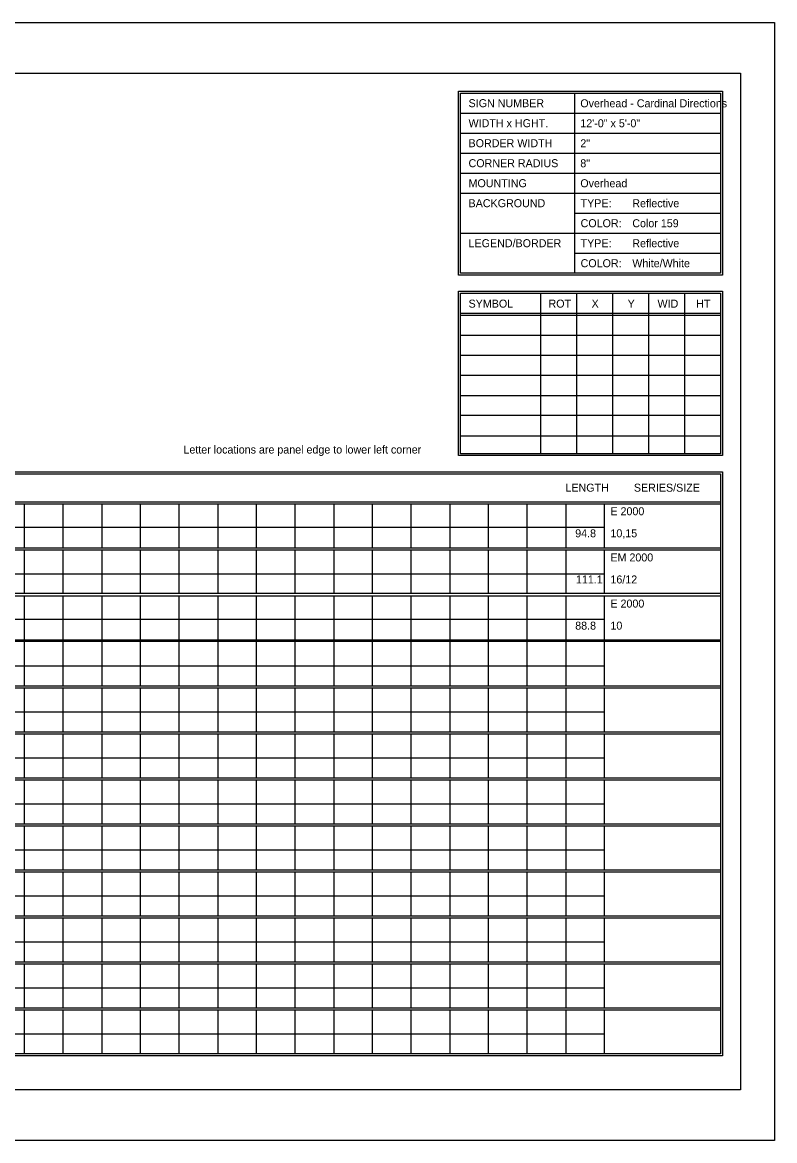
# Model space of a CAD drawing. Extents: x 1806251 to 1809821, y 414895 to 422886.
# Drawn here: x 1809679.34 to 1809684.89, y 415255.97 to 415264.23 of the extents above; entities that cross this region are included whole.
import ezdxf

# ---------------------------------------------------------------- set-up
doc = ezdxf.new("R2010")
doc.units = 0
doc.layers.add('GSSHT', color=7, linetype='Continuous')

msp = doc.modelspace()

# ---------------------------------------------------------------- linework, layer by layer
at = {"layer": 'GSSHT'}
for p, q in [((1809672.1349, 415264.2262), (1809684.8891, 415264.2262)), ((1809684.8891, 415264.2262), (1809684.8891, 415255.9725)), ((1809683.4126, 415263.7035), (1809683.4126, 415262.3747)), ((1809682.571, 415263.5559), (1809684.4905, 415263.5559)), ((1809682.571, 415263.4082), (1809684.4905, 415263.4082)), ((1809682.571, 415263.2606), (1809684.4905, 415263.2606)), ((1809682.571, 415263.1129), (1809684.4905, 415263.1129)), ((1809682.571, 415262.9653), (1809684.4905, 415262.9653)), ((1809683.4126, 415262.8176), (1809684.4905, 415262.8176)), ((1809682.571, 415262.67), (1809684.4905, 415262.67)), ((1809683.4126, 415262.5223), (1809684.4905, 415262.5223)), ((1809683.1616, 415262.227), (1809683.1616, 415261.0428)), ((1809683.4274, 415262.227), (1809683.4274, 415261.0428)), ((1809683.6931, 415262.227), (1809683.6931, 415261.0428)), ((1809683.9589, 415262.227), (1809683.9589, 415261.0428)), ((1809684.2247, 415262.227), (1809684.2247, 415261.0428)), ((1809682.571, 415262.0794), (1809684.4905, 415262.0794)), ((1809682.571, 415262.0646), (1809684.4905, 415262.0646)), ((1809682.571, 415261.9169), (1809684.4905, 415261.9169)), ((1809682.571, 415261.7693), (1809684.4905, 415261.7693)), ((1809682.571, 415261.6216), (1809684.4905, 415261.6216)), ((1809682.571, 415261.471), (1809684.4905, 415261.471)), ((1809682.571, 415261.3263), (1809684.4905, 415261.3263)), ((1809682.571, 415261.1757), (1809684.4905, 415261.1757)), ((1809672.7816, 415260.6885), (1809684.4905, 415260.6885)), ((1809672.7816, 415260.6737), (1809684.4905, 415260.6737)), ((1809679.3492, 415260.6737), (1809679.3492, 415260.3489)), ((1809679.6357, 415260.6737), (1809679.6357, 415260.3489)), ((1809679.9221, 415260.6737), (1809679.9221, 415260.3489)), ((1809680.2056, 415260.6737), (1809680.2056, 415260.3489)), ((1809680.492, 415260.6737), (1809680.492, 415260.3489)), ((1809680.7785, 415260.6737), (1809680.7785, 415260.3489)), ((1809681.062, 415260.6737), (1809681.062, 415260.3489)), ((1809681.3484, 415260.6737), (1809681.3484, 415260.3489)), ((1809681.6349, 415260.6737), (1809681.6349, 415260.3489)), ((1809681.9184, 415260.6737), (1809681.9184, 415260.3489)), ((1809682.2048, 415260.6737), (1809682.2048, 415260.3489)), ((1809682.4913, 415260.6737), (1809682.4913, 415260.3489)), ((1809682.7747, 415260.6737), (1809682.7747, 415260.3489)), ((1809683.0612, 415260.6737), (1809683.0612, 415260.3489)), ((1809683.3476, 415260.6737), (1809683.3476, 415260.3489)), ((1809683.6311, 415260.6737), (1809683.6311, 415260.3489)), ((1809672.7816, 415260.4995), (1809683.6311, 415260.4995)), ((1809672.7816, 415260.3489), (1809684.4905, 415260.3489)), ((1809672.7816, 415260.3341), (1809684.4905, 415260.3341)), ((1809679.3492, 415260.3341), (1809679.3492, 415260.0122)), ((1809679.6357, 415260.3341), (1809679.6357, 415260.0122)), ((1809679.9221, 415260.3341), (1809679.9221, 415260.0122)), ((1809680.2056, 415260.3341), (1809680.2056, 415260.0122)), ((1809680.492, 415260.3341), (1809680.492, 415260.0122)), ((1809680.7785, 415260.3341), (1809680.7785, 415260.0122)), ((1809681.062, 415260.3341), (1809681.062, 415260.0122)), ((1809681.3484, 415260.3341), (1809681.3484, 415260.0122)), ((1809681.6349, 415260.3341), (1809681.6349, 415260.0122)), ((1809681.9184, 415260.3341), (1809681.9184, 415260.0122)), ((1809682.2048, 415260.3341), (1809682.2048, 415260.0122)), ((1809682.4913, 415260.3341), (1809682.4913, 415260.0122)), ((1809682.7747, 415260.3341), (1809682.7747, 415260.0122)), ((1809683.0612, 415260.3341), (1809683.0612, 415260.0122)), ((1809683.3476, 415260.3341), (1809683.3476, 415260.0122)), ((1809683.6311, 415260.3341), (1809683.6311, 415260.0122)), ((1809672.7816, 415260.1569), (1809683.6311, 415260.1569)), ((1809672.7816, 415260.0122), (1809684.4905, 415260.0122)), ((1809672.7816, 415259.9945), (1809684.4905, 415259.9945)), ((1809679.3492, 415259.9945), (1809679.3492, 415259.6697)), ((1809679.6357, 415259.9945), (1809679.6357, 415259.6697)), ((1809679.9221, 415259.9945), (1809679.9221, 415259.6697)), ((1809680.2056, 415259.9945), (1809680.2056, 415259.6697)), ((1809680.492, 415259.9945), (1809680.492, 415259.6697)), ((1809680.7785, 415259.9945), (1809680.7785, 415259.6697)), ((1809681.062, 415259.9945), (1809681.062, 415259.6697)), ((1809681.3484, 415259.9945), (1809681.3484, 415259.6697)), ((1809681.6349, 415259.9945), (1809681.6349, 415259.6697)), ((1809681.9184, 415259.9945), (1809681.9184, 415259.6697)), ((1809682.2048, 415259.9945), (1809682.2048, 415259.6697)), ((1809682.4913, 415259.9945), (1809682.4913, 415259.6697)), ((1809682.7747, 415259.9945), (1809682.7747, 415259.6697)), ((1809683.0612, 415259.9945), (1809683.0612, 415259.6697)), ((1809683.3476, 415259.9945), (1809683.3476, 415259.6697)), ((1809683.6311, 415259.9945), (1809683.6311, 415259.6697)), ((1809672.7816, 415259.8203), (1809683.6311, 415259.8203)), ((1809672.7816, 415259.6697), (1809684.4905, 415259.6697)), ((1809672.7816, 415259.6579), (1809684.4905, 415259.6579)), ((1809679.3492, 415259.6579), (1809679.3492, 415259.3301)), ((1809679.6357, 415259.6579), (1809679.6357, 415259.3301)), ((1809679.9221, 415259.6579), (1809679.9221, 415259.3301)), ((1809680.2056, 415259.6579), (1809680.2056, 415259.3301)), ((1809680.492, 415259.6579), (1809680.492, 415259.3301)), ((1809680.7785, 415259.6579), (1809680.7785, 415259.3301)), ((1809681.062, 415259.6579), (1809681.062, 415259.3301)), ((1809681.3484, 415259.6579), (1809681.3484, 415259.3301)), ((1809681.6349, 415259.6579), (1809681.6349, 415259.3301)), ((1809681.9184, 415259.6579), (1809681.9184, 415259.3301)), ((1809682.2048, 415259.6579), (1809682.2048, 415259.3301)), ((1809682.4913, 415259.6579), (1809682.4913, 415259.3301)), ((1809682.7747, 415259.6579), (1809682.7747, 415259.3301)), ((1809683.0612, 415259.6579), (1809683.0612, 415259.3301)), ((1809683.3476, 415259.6579), (1809683.3476, 415259.3301)), ((1809683.6311, 415259.6579), (1809683.6311, 415259.3301)), ((1809672.7816, 415259.4777), (1809683.6311, 415259.4777)), ((1809672.7816, 415259.3301), (1809684.4905, 415259.3301)), ((1809672.7816, 415259.3153), (1809684.4905, 415259.3153)), ((1809679.3492, 415259.3153), (1809679.3492, 415258.9905)), ((1809679.6357, 415259.3153), (1809679.6357, 415258.9905)), ((1809679.9221, 415259.3153), (1809679.9221, 415258.9905)), ((1809680.2056, 415259.3153), (1809680.2056, 415258.9905)), ((1809680.492, 415259.3153), (1809680.492, 415258.9905)), ((1809680.7785, 415259.3153), (1809680.7785, 415258.9905)), ((1809681.062, 415259.3153), (1809681.062, 415258.9905)), ((1809681.3484, 415259.3153), (1809681.3484, 415258.9905)), ((1809681.6349, 415259.3153), (1809681.6349, 415258.9905)), ((1809681.9184, 415259.3153), (1809681.9184, 415258.9905)), ((1809682.2048, 415259.3153), (1809682.2048, 415258.9905)), ((1809682.4913, 415259.3153), (1809682.4913, 415258.9905)), ((1809682.7747, 415259.3153), (1809682.7747, 415258.9905)), ((1809683.0612, 415259.3153), (1809683.0612, 415258.9905)), ((1809683.3476, 415259.3153), (1809683.3476, 415258.9905)), ((1809683.6311, 415259.3153), (1809683.6311, 415258.9905)), ((1809672.7816, 415259.1381), (1809683.6311, 415259.1381)), ((1809672.7816, 415258.9905), (1809684.4905, 415258.9905)), ((1809672.7816, 415258.9757), (1809684.4905, 415258.9757)), ((1809679.3492, 415258.9757), (1809679.3492, 415258.6509)), ((1809679.6357, 415258.9757), (1809679.6357, 415258.6509)), ((1809679.9221, 415258.9757), (1809679.9221, 415258.6509)), ((1809680.2056, 415258.9757), (1809680.2056, 415258.6509)), ((1809680.492, 415258.9757), (1809680.492, 415258.6509)), ((1809680.7785, 415258.9757), (1809680.7785, 415258.6509)), ((1809681.062, 415258.9757), (1809681.062, 415258.6509)), ((1809681.3484, 415258.9757), (1809681.3484, 415258.6509)), ((1809681.6349, 415258.9757), (1809681.6349, 415258.6509)), ((1809681.9184, 415258.9757), (1809681.9184, 415258.6509)), ((1809682.2048, 415258.9757), (1809682.2048, 415258.6509)), ((1809682.4913, 415258.9757), (1809682.4913, 415258.6509)), ((1809682.7747, 415258.9757), (1809682.7747, 415258.6509)), ((1809683.0612, 415258.9757), (1809683.0612, 415258.6509)), ((1809683.3476, 415258.9757), (1809683.3476, 415258.6509)), ((1809683.6311, 415258.9757), (1809683.6311, 415258.6509)), ((1809672.7816, 415258.7985), (1809683.6311, 415258.7985)), ((1809672.7816, 415258.6509), (1809684.4905, 415258.6509)), ((1809672.7816, 415258.6361), (1809684.4905, 415258.6361)), ((1809679.3492, 415258.6361), (1809679.3492, 415258.3113)), ((1809679.6357, 415258.6361), (1809679.6357, 415258.3113)), ((1809679.9221, 415258.6361), (1809679.9221, 415258.3113)), ((1809680.2056, 415258.6361), (1809680.2056, 415258.3113)), ((1809680.492, 415258.6361), (1809680.492, 415258.3113)), ((1809680.7785, 415258.6361), (1809680.7785, 415258.3113)), ((1809681.062, 415258.6361), (1809681.062, 415258.3113)), ((1809681.3484, 415258.6361), (1809681.3484, 415258.3113)), ((1809681.6349, 415258.6361), (1809681.6349, 415258.3113)), ((1809681.9184, 415258.6361), (1809681.9184, 415258.3113)), ((1809682.2048, 415258.6361), (1809682.2048, 415258.3113)), ((1809682.4913, 415258.6361), (1809682.4913, 415258.3113)), ((1809682.7747, 415258.6361), (1809682.7747, 415258.3113)), ((1809683.0612, 415258.6361), (1809683.0612, 415258.3113)), ((1809683.3476, 415258.6361), (1809683.3476, 415258.3113)), ((1809683.6311, 415258.6361), (1809683.6311, 415258.3113)), ((1809672.7816, 415258.4589), (1809683.6311, 415258.4589)), ((1809672.7816, 415258.3113), (1809684.4905, 415258.3113)), ((1809672.7816, 415258.2965), (1809684.4905, 415258.2965)), ((1809679.3492, 415258.2965), (1809679.3492, 415257.9717)), ((1809679.6357, 415258.2965), (1809679.6357, 415257.9717)), ((1809679.9221, 415258.2965), (1809679.9221, 415257.9717)), ((1809680.2056, 415258.2965), (1809680.2056, 415257.9717)), ((1809680.492, 415258.2965), (1809680.492, 415257.9717)), ((1809680.7785, 415258.2965), (1809680.7785, 415257.9717)), ((1809681.062, 415258.2965), (1809681.062, 415257.9717)), ((1809681.3484, 415258.2965), (1809681.3484, 415257.9717)), ((1809681.6349, 415258.2965), (1809681.6349, 415257.9717)), ((1809681.9184, 415258.2965), (1809681.9184, 415257.9717)), ((1809682.2048, 415258.2965), (1809682.2048, 415257.9717)), ((1809682.4913, 415258.2965), (1809682.4913, 415257.9717)), ((1809682.7747, 415258.2965), (1809682.7747, 415257.9717)), ((1809683.0612, 415258.2965), (1809683.0612, 415257.9717)), ((1809683.3476, 415258.2965), (1809683.3476, 415257.9717)), ((1809683.6311, 415258.2965), (1809683.6311, 415257.9717)), ((1809672.7816, 415258.1193), (1809683.6311, 415258.1193)), ((1809672.7816, 415257.9717), (1809684.4905, 415257.9717)), ((1809672.7816, 415257.9569), (1809684.4905, 415257.9569)), ((1809679.3492, 415257.9569), (1809679.3492, 415257.6321)), ((1809679.6357, 415257.9569), (1809679.6357, 415257.6321)), ((1809679.9221, 415257.9569), (1809679.9221, 415257.6321)), ((1809680.2056, 415257.9569), (1809680.2056, 415257.6321)), ((1809680.492, 415257.9569), (1809680.492, 415257.6321)), ((1809680.7785, 415257.9569), (1809680.7785, 415257.6321)), ((1809681.062, 415257.9569), (1809681.062, 415257.6321)), ((1809681.3484, 415257.9569), (1809681.3484, 415257.6321)), ((1809681.6349, 415257.9569), (1809681.6349, 415257.6321)), ((1809681.9184, 415257.9569), (1809681.9184, 415257.6321)), ((1809682.2048, 415257.9569), (1809682.2048, 415257.6321)), ((1809682.4913, 415257.9569), (1809682.4913, 415257.6321)), ((1809682.7747, 415257.9569), (1809682.7747, 415257.6321)), ((1809683.0612, 415257.9569), (1809683.0612, 415257.6321)), ((1809683.3476, 415257.9569), (1809683.3476, 415257.6321)), ((1809683.6311, 415257.9569), (1809683.6311, 415257.6321)), ((1809672.7816, 415257.7797), (1809683.6311, 415257.7797)), ((1809672.7816, 415257.6321), (1809684.4905, 415257.6321)), ((1809672.7816, 415257.6173), (1809684.4905, 415257.6173)), ((1809679.3492, 415257.6173), (1809679.3492, 415257.2925)), ((1809679.6357, 415257.6173), (1809679.6357, 415257.2925)), ((1809679.9221, 415257.6173), (1809679.9221, 415257.2925)), ((1809680.2056, 415257.6173), (1809680.2056, 415257.2925)), ((1809680.492, 415257.6173), (1809680.492, 415257.2925)), ((1809680.7785, 415257.6173), (1809680.7785, 415257.2925)), ((1809681.062, 415257.6173), (1809681.062, 415257.2925)), ((1809681.3484, 415257.6173), (1809681.3484, 415257.2925)), ((1809681.6349, 415257.6173), (1809681.6349, 415257.2925)), ((1809681.9184, 415257.6173), (1809681.9184, 415257.2925)), ((1809682.2048, 415257.6173), (1809682.2048, 415257.2925)), ((1809682.4913, 415257.6173), (1809682.4913, 415257.2925)), ((1809682.7747, 415257.6173), (1809682.7747, 415257.2925)), ((1809683.0612, 415257.6173), (1809683.0612, 415257.2925)), ((1809683.3476, 415257.6173), (1809683.3476, 415257.2925)), ((1809683.6311, 415257.6173), (1809683.6311, 415257.2925)), ((1809672.7816, 415257.4401), (1809683.6311, 415257.4401)), ((1809672.7816, 415257.2925), (1809684.4905, 415257.2925)), ((1809672.7816, 415257.2777), (1809684.4905, 415257.2777)), ((1809679.3492, 415257.2777), (1809679.3492, 415256.9529)), ((1809679.6357, 415257.2777), (1809679.6357, 415256.9529)), ((1809679.9221, 415257.2777), (1809679.9221, 415256.9529)), ((1809680.2056, 415257.2777), (1809680.2056, 415256.9529)), ((1809680.492, 415257.2777), (1809680.492, 415256.9529)), ((1809680.7785, 415257.2777), (1809680.7785, 415256.9529)), ((1809681.062, 415257.2777), (1809681.062, 415256.9529)), ((1809681.3484, 415257.2777), (1809681.3484, 415256.9529)), ((1809681.6349, 415257.2777), (1809681.6349, 415256.9529)), ((1809681.9184, 415257.2777), (1809681.9184, 415256.9529)), ((1809682.2048, 415257.2777), (1809682.2048, 415256.9529)), ((1809682.4913, 415257.2777), (1809682.4913, 415256.9529)), ((1809682.7747, 415257.2777), (1809682.7747, 415256.9529)), ((1809683.0612, 415257.2777), (1809683.0612, 415256.9529)), ((1809683.3476, 415257.2777), (1809683.3476, 415256.9529)), ((1809683.6311, 415257.2777), (1809683.6311, 415256.9529)), ((1809672.7816, 415257.1005), (1809683.6311, 415257.1005)), ((1809672.7816, 415256.9529), (1809684.4905, 415256.9529)), ((1809672.7816, 415256.9381), (1809684.4905, 415256.9381)), ((1809679.3492, 415256.9381), (1809679.3492, 415256.6133)), ((1809679.6357, 415256.9381), (1809679.6357, 415256.6133)), ((1809679.9221, 415256.9381), (1809679.9221, 415256.6133)), ((1809680.2056, 415256.9381), (1809680.2056, 415256.6133)), ((1809680.492, 415256.9381), (1809680.492, 415256.6133)), ((1809680.7785, 415256.9381), (1809680.7785, 415256.6133)), ((1809681.062, 415256.9381), (1809681.062, 415256.6133)), ((1809681.3484, 415256.9381), (1809681.3484, 415256.6133)), ((1809681.6349, 415256.9381), (1809681.6349, 415256.6133)), ((1809681.9184, 415256.9381), (1809681.9184, 415256.6133)), ((1809682.2048, 415256.9381), (1809682.2048, 415256.6133)), ((1809682.4913, 415256.9381), (1809682.4913, 415256.6133)), ((1809682.7747, 415256.9381), (1809682.7747, 415256.6133)), ((1809683.0612, 415256.9381), (1809683.0612, 415256.6133)), ((1809683.3476, 415256.9381), (1809683.3476, 415256.6133)), ((1809683.6311, 415256.9381), (1809683.6311, 415256.6133)), ((1809672.7816, 415256.7609), (1809683.6311, 415256.7609)), ((1809684.8891, 415255.9725), (1809672.1349, 415255.9725))]:
    msp.add_line(p, q, dxfattribs=at)
for points in [[(1809672.634, 415263.8512), (1809684.6381, 415263.8512), (1809684.6381, 415256.3475), (1809672.634, 415256.3475)], [(1809682.5562, 415263.7183), (1809684.5052, 415263.7183), (1809684.5052, 415262.3599), (1809682.5562, 415262.3599)], [(1809682.571, 415263.7035), (1809684.4905, 415263.7035), (1809684.4905, 415262.3747), (1809682.571, 415262.3747)], [(1809682.5562, 415262.2418), (1809684.5052, 415262.2418), (1809684.5052, 415261.0281), (1809682.5562, 415261.0281)], [(1809682.571, 415262.227), (1809684.4905, 415262.227), (1809684.4905, 415261.0428), (1809682.571, 415261.0428)], [(1809672.7669, 415260.91), (1809684.5052, 415260.91), (1809684.5052, 415256.5985), (1809672.7669, 415256.5985)], [(1809672.7816, 415260.8952), (1809684.4905, 415260.8952), (1809684.4905, 415256.6133), (1809672.7816, 415256.6133)]]:
    msp.add_lwpolyline(points, close=True, dxfattribs=at)

# ---------------------------------------------------------------- texts
for s, height, p in [('SIGN NUMBER', 0.059055, (1809682.63, 415263.6002)), ('Overhead - Cardinal Directions', 0.059025, (1809683.4549, 415263.5994)), ('WIDTH x HGHT.', 0.059055, (1809682.63, 415263.4525)), ('12\'-0" x 5\'-0"', 0.059025, (1809683.4549, 415263.4519)), ('BORDER WIDTH', 0.059055, (1809682.63, 415263.3049)), ('2"', 0.05903, (1809683.4549, 415263.3043)), ('CORNER RADIUS', 0.059055, (1809682.63, 415263.1572)), ('8"', 0.05903, (1809683.4549, 415263.1568)), ('MOUNTING', 0.05906, (1809682.63, 415263.0096)), ('Overhead', 0.05903, (1809683.4549, 415263.0092)), ('BACKGROUND', 0.05906, (1809682.63, 415262.8619)), ('TYPE:', 0.05906, (1809683.4569, 415262.8619)), ('Reflective', 0.05903, (1809683.8386, 415262.8616)), ('COLOR:', 0.05906, (1809683.4569, 415262.7143)), ('Color 159', 0.05903, (1809683.8386, 415262.7141)), ('LEGEND/BORDER', 0.059055, (1809682.63, 415262.5666)), ('TYPE:', 0.05906, (1809683.4569, 415262.5666)), ('Reflective', 0.05903, (1809683.8386, 415262.5665)), ('COLOR:', 0.05906, (1809683.4569, 415262.419)), ('White/White', 0.059025, (1809683.8386, 415262.4189)), ('SYMBOL', 0.05906, (1809682.63, 415262.1207)), ('ROT', 0.05906, (1809683.22, 415262.1207)), ('X', 0.0591, (1809683.538, 415262.1207)), ('Y', 0.0591, (1809683.8041, 415262.1207)), ('WID', 0.05906, (1809684.0246, 415262.1207)), ('HT', 0.05906, (1809684.3102, 415262.1207)), ('Letter locations are panel edge to lower left corner', 0.059025, (1809680.5257, 415261.0437)), ('LENGTH', 0.05906, (1809683.345, 415260.7623)), ('SERIES/SIZE', 0.059061, (1809683.8502, 415260.7623)), ('E 2000', 0.05903, (1809683.6771, 415260.5883)), ('94.8', 0.05903, (1809683.4172, 415260.4256)), ('10,15', 0.05903, (1809683.6771, 415260.4256)), ('EM 2000', 0.05903, (1809683.6771, 415260.2475)), ('111.1', 0.05903, (1809683.4227, 415260.0849)), ('16/12', 0.05903, (1809683.6771, 415260.0849)), ('E 2000', 0.05903, (1809683.6771, 415259.9068)), ('88.8', 0.05903, (1809683.4172, 415259.7441)), ('10', 0.05903, (1809683.6771, 415259.7441))]:
    msp.add_text(s, height=height, dxfattribs=at).set_placement(p)

doc.saveas('drawing.dxf')
